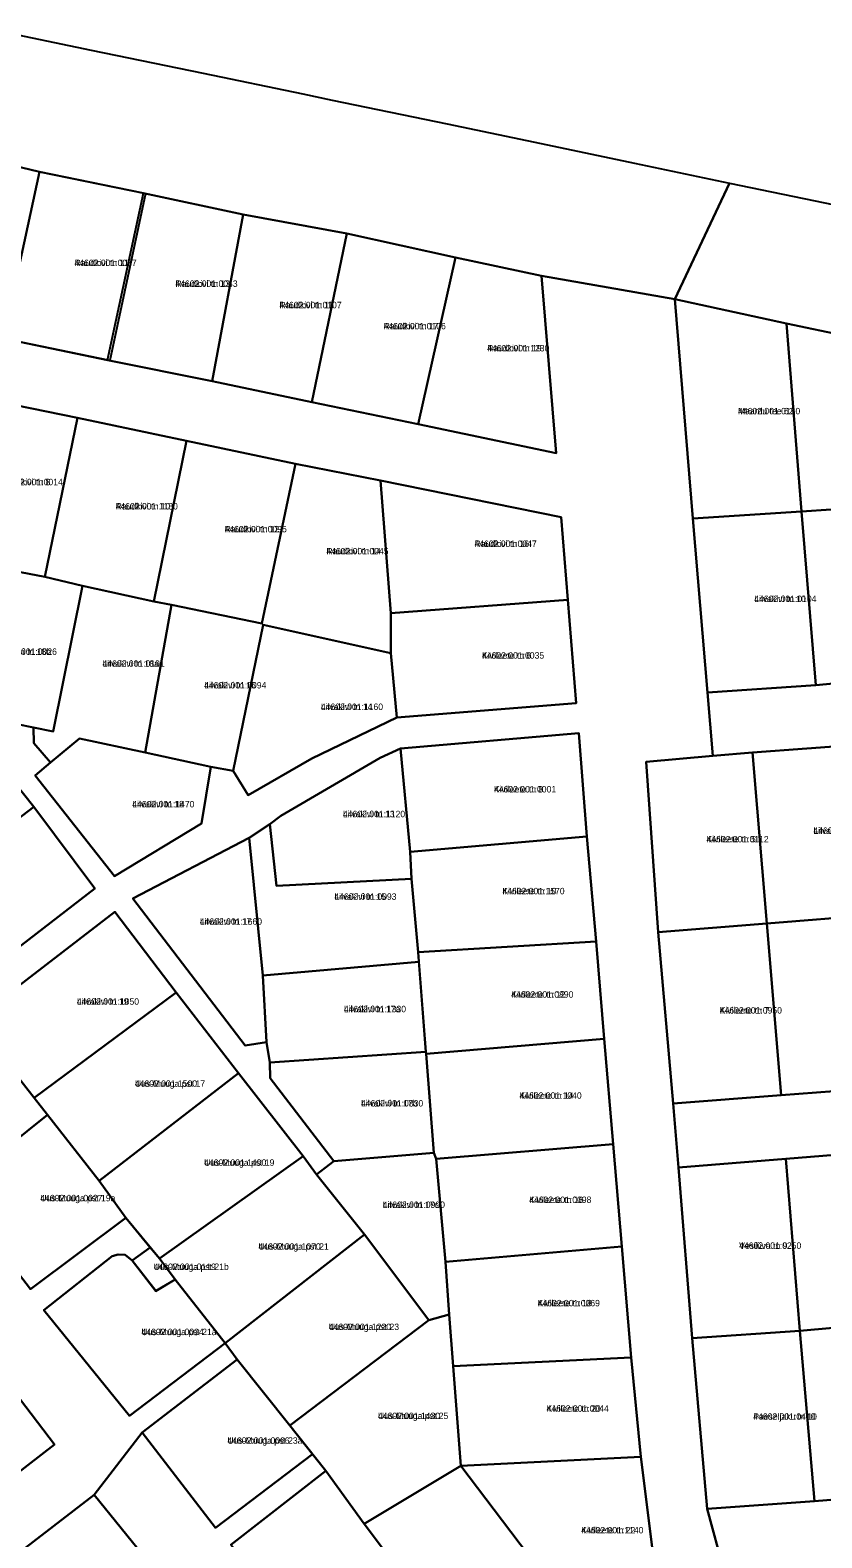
# Model space of a CAD drawing. Extents: x 551843 to 558501, y 6589003 to 6595718.
# Drawn here: x 554378.5 to 554563.2, y 6593676.5 to 6594028.2 of the extents above; entities that cross this region are included whole.
import ezdxf

# ---------------------------------------------------------------- set-up
doc = ezdxf.new("R2010")
doc.units = 0
for name, color, linetype in [('L_AADRESS', 7, 'Continuous'), ('PIIR', 7, 'Continuous'), ('TUNNUS', 7, 'Continuous')]:
    doc.layers.add(name, color=color, linetype=linetype)

msp = doc.modelspace()

# ---------------------------------------------------------------- linework, layer by layer
at = {"layer": 'PIIR'}
for points in [[(554370.34, 6594028.21), (554392.77, 6594023.55), (554418.88, 6594018.14), (554442.14, 6594013.33), (554448.93, 6594011.91), (554475.76, 6594006.32), (554497.72, 6594001.73), (554519.5, 6593997.17), (554541.6, 6593992.54), (554528.86, 6593965.42), (554497.77, 6593970.93), (554477.71, 6593975.16), (554452.37, 6593980.76), (554428.21, 6593985.18), (554404.93, 6593990.19), (554380.71, 6593995.18), (554355.1, 6594001.3)], [(554372.3, 6593956.25), (554396.6, 6593951.23), (554420.97, 6593946.34), (554444.23, 6593941.44), (554469.02, 6593936.3), (554501.2, 6593929.56), (554497.77, 6593970.93), (554528.86, 6593965.42), (554533.06, 6593914.25), (554536.47, 6593873.7), (554537.72, 6593858.89), (554522.18, 6593857.52), (554525.03, 6593817.75), (554528.51, 6593777.79), (554529.76, 6593762.85), (554532.94, 6593723.04), (554536.44, 6593683.26), (554540.41, 6593668.61)], [(554375.53, 6593866.26), (554379.28, 6593865.51), (554379.42, 6593861.9), (554383.25, 6593857.35), (554379.71, 6593854.34), (554398.18, 6593830.82), (554418.52, 6593843.14), (554420.66, 6593856.35), (554425.86, 6593855.41), (554429.34, 6593849.77), (554444.24, 6593858.31), (554464.02, 6593867.88), (554505.88, 6593871.17), (554503.91, 6593895.29), (554502.37, 6593914.6), (554460.2, 6593923.12), (554440.44, 6593927.05), (554415, 6593932.38), (554389.55, 6593937.77), (554364.01, 6593942.99)], [(554572.38, 6593861.52), (554546.97, 6593859.71), (554537.72, 6593858.89), (554536.47, 6593873.7), (554561.76, 6593875.36), (554587.34, 6593877.78)], [(554523.76, 6593673.04), (554520.95, 6593695.37), (554518.71, 6593718.52), (554516.55, 6593744.44), (554514.51, 6593768.32), (554512.41, 6593792.88), (554510.55, 6593815.63), (554508.35, 6593840.09), (554506.49, 6593864.18), (554464.89, 6593860.61), (554460.14, 6593858.41), (554436.97, 6593844.88), (554434.45, 6593842.99), (554429.57, 6593839.79), (554402.51, 6593825.63), (554428.71, 6593791.3), (554433.68, 6593792.1), (554434.41, 6593787.34), (554434.49, 6593783.68), (554449.33, 6593764.34), (554445.33, 6593761.24), (554442.2, 6593765.52), (554427.13, 6593784.91), (554412.57, 6593803.66), (554398.26, 6593822.53), (554365.34, 6593797.2)], [(554361, 6593802.86), (554393.62, 6593827.94), (554379.38, 6593847.01), (554368.47, 6593860.59)], [(554365.34, 6593797.2), (554379.46, 6593779.15), (554382.56, 6593775.13), (554363.49, 6593759.93)], [(554579.7, 6593766.89), (554554.75, 6593764.86), (554529.76, 6593762.85), (554528.51, 6593777.79), (554553.68, 6593779.77), (554578.41, 6593781.64)], [(554360.94, 6593757.39), (554378.58, 6593734.45), (554400.84, 6593751.11), (554406.54, 6593744.22), (554402.31, 6593741.15), (554400.69, 6593742.46), (554399.02, 6593742.6), (554397.63, 6593742.2), (554381.75, 6593729.61), (554401.71, 6593704.92), (554423.97, 6593721.87), (554426.83, 6593718.04), (554404.62, 6593701.01), (554393.47, 6593686.49), (554374.48, 6593671.9)], [(554418.61, 6593655.37), (554393.47, 6593686.49), (554404.62, 6593701.01), (554421.72, 6593678.81), (554444.37, 6593696), (554447.47, 6593692.07), (554425.32, 6593674.81)], [(554540.41, 6593668.61), (554536.44, 6593683.26), (554561.43, 6593685.02), (554586.34, 6593687.05)]]:
    msp.add_lwpolyline(points, dxfattribs=at)
for points in [[(554347.49, 6593961.22), (554355.1, 6594001.3), (554380.71, 6593995.18), (554372.3, 6593956.25)], [(554405.44, 6593990.11), (554397.11, 6593951.15), (554372.3, 6593956.25), (554380.71, 6593995.18)], [(554541.63, 6593992.55), (554563.9, 6593987.89), (554585.8, 6593983.31), (554608.03, 6593978.58), (554630.42, 6593974.05), (554662.8, 6593967.47), (554669.07, 6593966.19), (554713.44, 6593957.09), (554715.89, 6593956.54), (554722.31, 6593955.22), (554764.19, 6593946.63), (554807.36, 6593946.82), (554807.95, 6593942.08), (554807.51, 6593916.82), (554761.19, 6593916.91), (554714.97, 6593926.54), (554673.67, 6593935.52), (554659.08, 6593938.63), (554612.43, 6593947.95), (554583.04, 6593953.87), (554554.95, 6593959.76), (554528.86, 6593965.42)], [(554428.21, 6593985.18), (554420.97, 6593946.34), (554396.6, 6593951.23), (554404.93, 6593990.19)], [(554428.21, 6593985.18), (554452.37, 6593980.76), (554444.23, 6593941.44), (554420.97, 6593946.34)], [(554452.37, 6593980.76), (554477.71, 6593975.16), (554469.02, 6593936.3), (554444.23, 6593941.44)], [(554497.77, 6593970.93), (554501.2, 6593929.56), (554469.02, 6593936.3), (554477.71, 6593975.16)], [(554554.95, 6593959.76), (554558.4, 6593915.91), (554533.06, 6593914.25), (554528.86, 6593965.42)], [(554554.95, 6593959.76), (554583.04, 6593953.87), (554587, 6593917.84), (554586.1, 6593917.78), (554558.4, 6593915.91)], [(554389.55, 6593937.77), (554381.94, 6593900.64), (554369.31, 6593903.09), (554366.08, 6593888.44), (554353.71, 6593890.88), (554356.17, 6593903.31), (554364.01, 6593942.99)], [(554415, 6593932.38), (554407.34, 6593894.92), (554390.7, 6593898.6), (554381.94, 6593900.64), (554389.55, 6593937.77)], [(554415, 6593932.38), (554440.44, 6593927.05), (554432.54, 6593889.82), (554411.49, 6593894.13), (554407.34, 6593894.92)], [(554460.2, 6593923.12), (554462.64, 6593892.18), (554462.67, 6593882.86), (554432.88, 6593889.45), (554432.54, 6593889.82), (554440.44, 6593927.05)], [(554460.2, 6593923.12), (554502.37, 6593914.6), (554503.91, 6593895.29), (554462.64, 6593892.18)], [(554586.1, 6593917.78), (554587.34, 6593877.78), (554561.76, 6593875.36), (554558.4, 6593915.91)], [(554533.06, 6593914.25), (554558.4, 6593915.91), (554561.76, 6593875.36), (554536.47, 6593873.7)], [(554366.08, 6593888.44), (554369.31, 6593903.09), (554381.94, 6593900.64), (554390.7, 6593898.6), (554383.86, 6593864.6), (554379.28, 6593865.51), (554375.53, 6593866.26), (554368.47, 6593860.59), (554364.41, 6593865.65), (554349.82, 6593884.78), (554353.71, 6593890.88)], [(554379.28, 6593865.51), (554383.86, 6593864.6), (554390.7, 6593898.6), (554407.34, 6593894.92), (554411.49, 6593894.13), (554405.34, 6593859.69), (554390.06, 6593862.96), (554383.25, 6593857.35), (554379.42, 6593861.9)], [(554411.49, 6593894.13), (554432.54, 6593889.82), (554432.88, 6593889.45), (554425.86, 6593855.41), (554420.66, 6593856.35), (554405.34, 6593859.69)], [(554462.67, 6593882.86), (554462.64, 6593892.18), (554503.91, 6593895.29), (554505.88, 6593871.17), (554464.02, 6593867.88)], [(554462.67, 6593882.86), (554464.02, 6593867.88), (554444.24, 6593858.31), (554429.34, 6593849.77), (554425.86, 6593855.41), (554432.88, 6593889.45)], [(554364.41, 6593865.65), (554368.47, 6593860.59), (554379.38, 6593847.01), (554346.37, 6593821.81), (554326.33, 6593801), (554310.54, 6593823.52), (554331.65, 6593841.02)], [(554390.06, 6593862.96), (554405.34, 6593859.69), (554420.66, 6593856.35), (554418.52, 6593843.14), (554398.18, 6593830.82), (554379.71, 6593854.34), (554383.25, 6593857.35)], [(554506.49, 6593864.18), (554508.35, 6593840.09), (554467.12, 6593836.54), (554464.89, 6593860.61)], [(554572.38, 6593861.52), (554575.42, 6593821.85), (554550.37, 6593819.82), (554546.97, 6593859.71)], [(554436.97, 6593844.88), (554460.14, 6593858.41), (554464.89, 6593860.61), (554467.12, 6593836.54), (554467.45, 6593830.21), (554435.98, 6593828.57), (554434.45, 6593842.99)], [(554522.18, 6593857.52), (554537.72, 6593858.89), (554546.97, 6593859.71), (554550.37, 6593819.82), (554525.03, 6593817.75)], [(554379.38, 6593847.01), (554393.62, 6593827.94), (554361, 6593802.86), (554338.55, 6593785.6), (554326.33, 6593801), (554346.37, 6593821.81)], [(554429.57, 6593839.79), (554434.45, 6593842.99), (554435.98, 6593828.57), (554467.45, 6593830.21), (554469.03, 6593813.13), (554469.2, 6593810.84), (554432.82, 6593807.66)], [(554429.57, 6593839.79), (554432.82, 6593807.66), (554433.68, 6593792.1), (554428.71, 6593791.3), (554402.51, 6593825.63)], [(554467.45, 6593830.21), (554467.12, 6593836.54), (554508.35, 6593840.09), (554510.55, 6593815.63), (554469.03, 6593813.13)], [(554398.26, 6593822.53), (554412.57, 6593803.66), (554379.46, 6593779.15), (554365.34, 6593797.2)], [(554550.37, 6593819.82), (554553.68, 6593779.77), (554528.51, 6593777.79), (554525.03, 6593817.75)], [(554550.37, 6593819.82), (554575.42, 6593821.85), (554578.41, 6593781.64), (554553.68, 6593779.77)], [(554510.55, 6593815.63), (554512.41, 6593792.88), (554470.86, 6593789.38), (554470.79, 6593789.86), (554469.03, 6593813.13)], [(554469.2, 6593810.84), (554470.79, 6593789.86), (554434.41, 6593787.34), (554433.68, 6593792.1), (554432.82, 6593807.66)], [(554412.57, 6593803.66), (554427.13, 6593784.91), (554394.6, 6593759.73), (554382.56, 6593775.13), (554379.46, 6593779.15)], [(554472.69, 6593766.27), (554470.86, 6593789.38), (554512.41, 6593792.88), (554514.51, 6593768.32), (554473.22, 6593764.91)], [(554470.79, 6593789.86), (554470.86, 6593789.38), (554472.69, 6593766.27), (554449.33, 6593764.34), (554434.49, 6593783.68), (554434.41, 6593787.34)], [(554427.13, 6593784.91), (554442.2, 6593765.52), (554408.69, 6593741.62), (554400.84, 6593751.11), (554394.6, 6593759.73)], [(554394.6, 6593759.73), (554400.84, 6593751.11), (554378.58, 6593734.45), (554360.94, 6593757.39), (554363.49, 6593759.93), (554382.56, 6593775.13)], [(554473.22, 6593764.91), (554514.51, 6593768.32), (554516.55, 6593744.44), (554475.38, 6593740.85)], [(554579.7, 6593766.89), (554583.05, 6593727), (554558.01, 6593724.76), (554554.75, 6593764.86)], [(554442.2, 6593765.52), (554445.33, 6593761.24), (554456.51, 6593747.25), (554423.97, 6593721.87), (554412.34, 6593736.76), (554408.69, 6593741.62)], [(554449.33, 6593764.34), (554472.69, 6593766.27), (554473.22, 6593764.91), (554475.38, 6593740.85), (554476.22, 6593728.61), (554471.51, 6593727.28), (554456.51, 6593747.25), (554445.33, 6593761.24)], [(554554.75, 6593764.86), (554558.01, 6593724.76), (554532.94, 6593723.04), (554529.76, 6593762.85)], [(554360.14, 6593729.85), (554335.8, 6593760.53), (554316.27, 6593745.09), (554296.24, 6593729.67), (554275.92, 6593713.87), (554255.36, 6593697.58), (554235.56, 6593682.72), (554215.1, 6593666.98), (554239.7, 6593636.25), (554264.36, 6593605.87), (554284.36, 6593621.19), (554304.5, 6593636.7), (554324.37, 6593652.12), (554344.4, 6593667.55), (554364.74, 6593683.27), (554384.19, 6593698.23)], [(554456.51, 6593747.25), (554471.51, 6593727.28), (554439.12, 6593702.65), (554426.83, 6593718.04), (554423.97, 6593721.87)], [(554397.63, 6593742.2), (554399.02, 6593742.6), (554400.69, 6593742.46), (554402.31, 6593741.15), (554407.83, 6593734.03), (554412.34, 6593736.76), (554423.97, 6593721.87), (554401.71, 6593704.92), (554381.75, 6593729.61)], [(554406.54, 6593744.22), (554408.74, 6593741.58), (554412.35, 6593736.7), (554407.8, 6593734.06), (554402.31, 6593741.15)], [(554475.38, 6593740.85), (554516.55, 6593744.44), (554518.71, 6593718.52), (554477.19, 6593716.51), (554476.22, 6593728.61)], [(554360.14, 6593729.85), (554384.19, 6593698.23), (554364.74, 6593683.27), (554340.13, 6593714.29)], [(554471.51, 6593727.28), (554476.22, 6593728.61), (554477.19, 6593716.51), (554478.97, 6593693.24), (554456.45, 6593679.76), (554447.47, 6593692.07), (554439.12, 6593702.65)], [(554532.94, 6593723.04), (554558.01, 6593724.76), (554561.43, 6593685.02), (554536.44, 6593683.26)], [(554583.05, 6593727), (554586.34, 6593687.05), (554561.43, 6593685.02), (554558.01, 6593724.76)], [(554426.83, 6593718.04), (554439.12, 6593702.65), (554444.37, 6593696), (554421.72, 6593678.81), (554404.62, 6593701.01)], [(554518.71, 6593718.52), (554520.95, 6593695.37), (554478.97, 6593693.24), (554477.19, 6593716.51)], [(554478.97, 6593693.24), (554504.48, 6593659.62), (554483.25, 6593644.85), (554480.14, 6593649.32), (554465.43, 6593667.78), (554456.45, 6593679.76)], [(554520.95, 6593695.37), (554523.76, 6593673.04), (554504.48, 6593659.62), (554478.97, 6593693.24)], [(554447.47, 6593692.07), (554456.45, 6593679.76), (554465.43, 6593667.78), (554443.96, 6593651.76), (554425.32, 6593674.81)], [(554393.47, 6593686.49), (554418.61, 6593655.37), (554398.48, 6593640.26), (554374.48, 6593671.9)]]:
    msp.add_lwpolyline(points, close=True, dxfattribs=at)

# ---------------------------------------------------------------- texts
at = {"layer": 'L_AADRESS'}
for s, p in [('Raudkivi tn 11', (554388.87, 6593973.18)), ('Raudkivi tn 13', (554412.41, 6593968.32)), ('Raudkivi tn 15', (554436.67, 6593963.33)), ('Raudkivi tn 17', (554460.97, 6593958.41)), ('Raudkivi tn 19', (554485.11, 6593953.26)), ('Maardu tee 62', (554543.63, 6593938.58)), ('Raudkivi tn 8', (554371.63, 6593922.04)), ('Raudkivi tn 10', (554398.47, 6593916.38)), ('Raudkivi tn 12', (554423.89, 6593911.05)), ('Raudkivi tn 14', (554447.61, 6593905.91)), ('Raudkivi tn 16', (554482.17, 6593907.65)), ('Liivakivi tn 10', (554547.41, 6593894.8)), ('Liivakivi tn 18b', (554370.26, 6593882.47)), ('Kivileete tn 6', (554483.91, 6593881.58)), ('Liivakivi tn 18a', (554395.39, 6593879.69)), ('Liivakivi tn 16', (554419.11, 6593874.63)), ('Liivakivi tn 14', (554446.33, 6593869.61)), ('Kivileete tn 8', (554486.7, 6593850.36)), ('Liivakivi tn 18', (554402.34, 6593846.89)), ('Liivakivi tn 13', (554451.48, 6593844.59)), ('Liivakivi tn 7', (554561.2, 6593840.71)), ('Kivileete tn 5', (554536.27, 6593838.72)), ('Liivakivi tn 15', (554449.47, 6593825.32)), ('Kivileete tn 10', (554488.67, 6593826.61)), ('Liivakivi tn 17', (554418.09, 6593819.5)), ('Liivakivi tn 19', (554389.42, 6593800.84)), ('Kivileete tn 12', (554490.73, 6593802.5)), ('Liivakivi tn 17a', (554451.69, 6593799.09)), ('Kivileete tn 7', (554539.36, 6593798.78)), ('Uus-Muuga pst 17', (554402.94, 6593781.7)), ('Liivakivi tn 17b', (554455.69, 6593777.1)), ('Kivileete tn 14', (554492.65, 6593778.9)), ('Uus-Muuga pst 19', (554419.1, 6593763.27)), ('Uus-Muuga pst 19a', (554380.89, 6593754.99)), ('Kivileete tn 16', (554494.92, 6593754.59)), ('Liivakivi tn 17c', (554460.77, 6593753.43)), ('Vesiliiva tn 9', (554543.88, 6593743.89)), ('Uus-Muuga pst 21', (554431.78, 6593743.7)), ('Uus-Muuga pst 21b', (554407.33, 6593738.97)), ('Kivileete tn 18', (554496.9, 6593730.48)), ('Uus-Muuga pst 21a', (554404.49, 6593723.76)), ('Uus-Muuga pst 23', (554448.18, 6593724.95)), ('Kivileete tn 20', (554498.97, 6593705.88)), ('Uus-Muuga pst 25', (554459.64, 6593704.19)), ('Paeseljaku tn 10', (554547.18, 6593704.02)), ('Uus-Muuga pst 23a', (554424.53, 6593698.42)), ('Kivileete tn 22', (554507.06, 6593677.5))]:
    msp.add_text(s, height=1.5, dxfattribs=at).set_placement(p)
at = {"layer": 'TUNNUS'}
for s, p in [('44602:001:0057', (554388.87, 6593973.18)), ('44602:001:0043', (554412.41, 6593968.32)), ('44602:001:0107', (554436.67, 6593963.33)), ('44602:001:0106', (554460.97, 6593958.41)), ('44602:001:1230', (554485.11, 6593953.26)), ('44602:001:0150', (554543.63, 6593938.58)), ('44602:001:0014', (554371.63, 6593922.04)), ('44602:001:1180', (554398.47, 6593916.38)), ('44602:001:0095', (554423.89, 6593911.05)), ('44602:001:0045', (554447.61, 6593905.91)), ('44602:001:0047', (554482.17, 6593907.65)), ('44602:001:0104', (554547.41, 6593894.8)), ('44602:001:0026', (554370.26, 6593882.47)), ('44602:001:0035', (554483.91, 6593881.58)), ('44602:001:0101', (554395.39, 6593879.69)), ('44602:001:0094', (554419.11, 6593874.63)), ('44602:001:1160', (554446.33, 6593869.61)), ('44602:001:0001', (554486.7, 6593850.36)), ('44602:001:1470', (554402.34, 6593846.89)), ('44602:001:1120', (554451.48, 6593844.59)), ('44602:001:0980', (554561.2, 6593840.71)), ('44602:001:0112', (554536.27, 6593838.72)), ('44602:001:0093', (554449.47, 6593825.32)), ('44602:001:1570', (554488.67, 6593826.61)), ('44602:001:1660', (554418.09, 6593819.5)), ('44602:001:1050', (554389.42, 6593800.84)), ('44602:001:0890', (554490.73, 6593802.5)), ('44602:001:1330', (554451.69, 6593799.09)), ('44602:001:0950', (554539.36, 6593798.78)), ('44602:001:1500', (554402.94, 6593781.7)), ('44602:001:0830', (554455.69, 6593777.1)), ('44602:001:1040', (554492.65, 6593778.9)), ('44602:001:1490', (554419.1, 6593763.27)), ('44602:001:0027', (554380.89, 6593754.99)), ('44602:001:0098', (554494.92, 6593754.59)), ('44602:001:0990', (554460.77, 6593753.43)), ('44602:001:0250', (554543.88, 6593743.89)), ('44602:001:1070', (554431.78, 6593743.7)), ('44602:001:0119', (554407.33, 6593738.97)), ('44602:001:0069', (554496.9, 6593730.48)), ('44602:001:0034', (554404.49, 6593723.76)), ('44602:001:1220', (554448.18, 6593724.95)), ('44602:001:0044', (554498.97, 6593705.88)), ('44602:001:1430', (554459.64, 6593704.19)), ('44602:001:0410', (554547.18, 6593704.02)), ('44602:001:0066', (554424.53, 6593698.42)), ('44602:001:1140', (554507.06, 6593677.5))]:
    msp.add_text(s, height=1.5, dxfattribs=at).set_placement(p)

doc.saveas('drawing.dxf')
